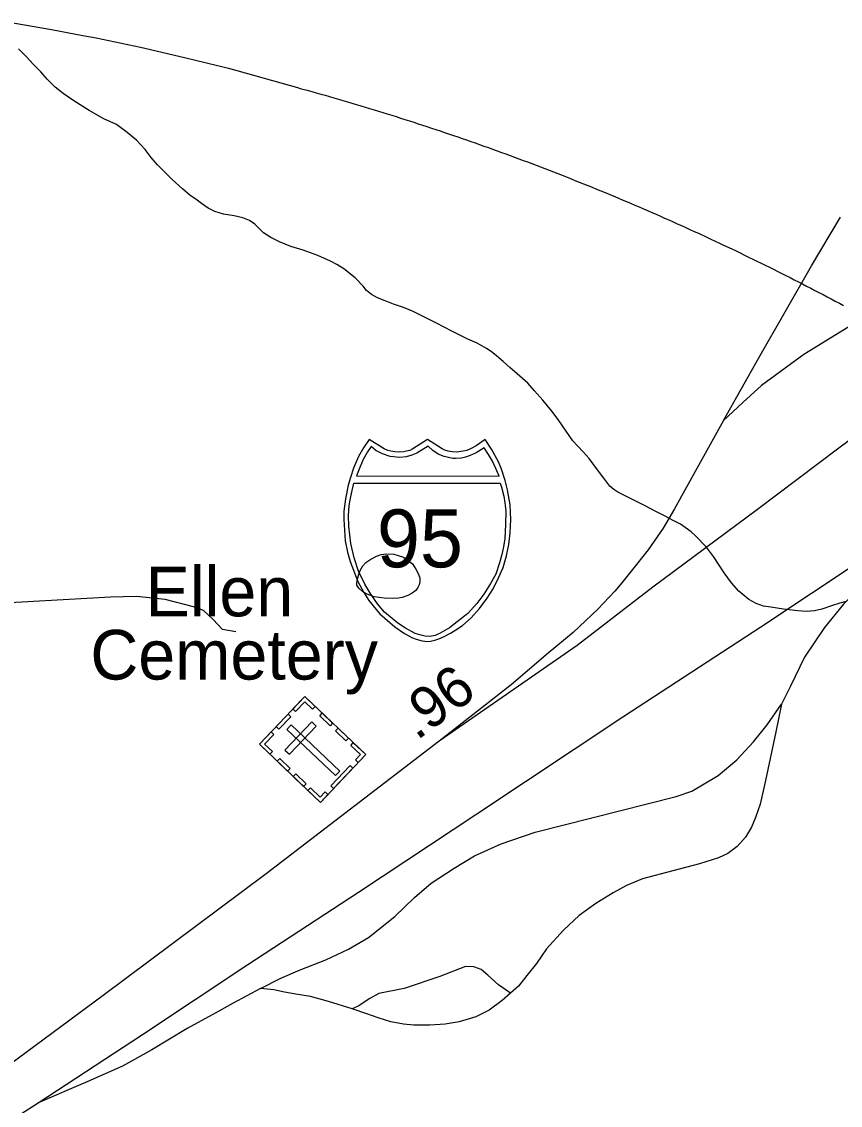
# Model space of a CAD drawing. Extents: x 2220236 to 2384410, y 720751 to 894131.
# Drawn here: x 2339237 to 2341712, y 829567 to 832842 of the extents above; entities that cross this region are included whole.
import ezdxf

# ---------------------------------------------------------------- set-up
doc = ezdxf.new("R2010")
doc.units = 0
doc.layers.add('Default', color=7, linetype='Continuous')

msp = doc.modelspace()

# ---------------------------------------------------------------- linework, layer by layer
at = {"layer": 'Default'}
for points in [[(2339192.8, 832841.5), (2339327.5, 832818.1), (2339422.2, 832799.8), (2339461.8, 832792.2), (2339595.8, 832764.1), (2339729, 832733.5), (2339862, 832700.7), (2340070.8, 832642.3), (2340079.2, 832640), (2340087, 832637.9), (2340100.5, 832634.1), (2340114, 832630.4), (2340127.5, 832626.6), (2340141, 832622.8), (2340154.5, 832619), (2340168, 832615.2), (2340181.2, 832611.3), (2340194.8, 832607.4), (2340208.2, 832603.5), (2340221.8, 832599.6), (2340235, 832595.6), (2340262, 832587.6), (2340275.2, 832583.6), (2340288.8, 832579.5), (2340302.2, 832575.4), (2340315.5, 832571.3), (2340329, 832567.1), (2340342.2, 832563), (2340355.8, 832558.8), (2340369, 832554.6), (2340382.2, 832550.4), (2340395.8, 832546.1), (2340409, 832541.9), (2340422.2, 832537.6), (2340435.8, 832533.2), (2340449, 832528.9), (2340462.2, 832524.5), (2340475.5, 832520.1), (2340488.8, 832515.7), (2340502, 832511.2), (2340515.5, 832506.8), (2340542, 832497.8), (2340555.2, 832493.2), (2340568.5, 832488.7), (2340581.5, 832484.1), (2340594.8, 832479.5), (2340608, 832474.9), (2340621.2, 832470.2), (2340634.5, 832465.6), (2340647.8, 832460.9), (2340660.8, 832456.1), (2340674, 832451.4), (2340687.2, 832446.6), (2340700.2, 832441.8), (2340713.5, 832437), (2340726.5, 832432.2), (2340739.8, 832427.3), (2340752.8, 832422.4), (2340766, 832417.5), (2340779, 832412.6), (2340792.2, 832407.6), (2340805.2, 832402.6), (2340818.2, 832397.6), (2340831.2, 832392.6), (2340844.5, 832387.6), (2340857.5, 832382.5), (2340870.5, 832377.4), (2340896.5, 832367.1), (2340909.5, 832361.9), (2340922.5, 832356.8), (2340935.5, 832351.6), (2340961.5, 832341.1), (2340974.5, 832335.8), (2340987.5, 832330.4), (2341000.5, 832325.1), (2341013.2, 832319.8), (2341039.2, 832309), (2341052, 832303.6), (2341065, 832298.1), (2341077.8, 832292.7), (2341090.8, 832287.2), (2341103.5, 832281.7), (2341116.5, 832276.1), (2341129.2, 832270.6), (2341142.2, 832265), (2341155, 832259.4), (2341167.8, 832253.8), (2341180.5, 832248.1), (2341193.5, 832242.4), (2341206.2, 832236.8), (2341219, 832231), (2341231.8, 832225.2), (2341244.5, 832219.5), (2341257.2, 832213.7), (2341270, 832207.9), (2341282.8, 832202.1), (2341308.2, 832190.3), (2341320.8, 832184.4), (2341333.5, 832178.5), (2341346.2, 832172.6), (2341358.8, 832166.6), (2341384.2, 832154.6), (2341396.8, 832148.6), (2341409.5, 832142.5), (2341422, 832136.4), (2341434.5, 832130.3), (2341447.2, 832124.2), (2341459.8, 832118.1), (2341472.8, 832111.4), (2341485, 832105.7), (2341497.5, 832099.4), (2341510, 832093.2), (2341522.5, 832086.9), (2341535, 832080.7), (2341547.5, 832074.4), (2341560, 832068.1), (2341572.5, 832061.7), (2341585, 832055.3), (2341597.5, 832048.9), (2341609.8, 832042.5), (2341622.2, 832036.1), (2341634.8, 832029.6), (2341647, 832023.1), (2341659.5, 832016.6), (2341672, 832010.1), (2341684.2, 832003.6), (2341696.5, 831997), (2341709, 831990.4), (2341721.2, 831983.8)], [(2339192.8, 832841.5), (2339327.5, 832818.1), (2339422.2, 832799.8), (2339461.8, 832792.2), (2339595.8, 832764.1), (2339729, 832733.5), (2339862, 832700.7), (2340070.8, 832642.3), (2340079.2, 832640), (2340087, 832637.9), (2340100.5, 832634.1), (2340114, 832630.4), (2340127.5, 832626.6), (2340141, 832622.8), (2340154.5, 832619), (2340168, 832615.2), (2340181.2, 832611.3), (2340194.8, 832607.4), (2340208.2, 832603.5), (2340221.8, 832599.6), (2340235, 832595.6), (2340262, 832587.6), (2340275.2, 832583.6), (2340288.8, 832579.5), (2340302.2, 832575.4), (2340315.5, 832571.3), (2340329, 832567.1), (2340342.2, 832563), (2340355.8, 832558.8), (2340369, 832554.6), (2340382.2, 832550.4), (2340395.8, 832546.1), (2340409, 832541.9), (2340422.2, 832537.6), (2340435.8, 832533.2), (2340449, 832528.9), (2340462.2, 832524.5), (2340475.5, 832520.1), (2340488.8, 832515.7), (2340502, 832511.2), (2340515.5, 832506.8), (2340542, 832497.8), (2340555.2, 832493.2), (2340568.5, 832488.7), (2340581.5, 832484.1), (2340594.8, 832479.5), (2340608, 832474.9), (2340621.2, 832470.2), (2340634.5, 832465.6), (2340647.8, 832460.9), (2340660.8, 832456.1), (2340674, 832451.4), (2340687.2, 832446.6), (2340700.2, 832441.8), (2340713.5, 832437), (2340726.5, 832432.2), (2340739.8, 832427.3), (2340752.8, 832422.4), (2340766, 832417.5), (2340779, 832412.6), (2340792.2, 832407.6), (2340805.2, 832402.6), (2340818.2, 832397.6), (2340831.2, 832392.6), (2340844.5, 832387.6), (2340857.5, 832382.5), (2340870.5, 832377.4), (2340896.5, 832367.1), (2340909.5, 832361.9), (2340922.5, 832356.8), (2340935.5, 832351.6), (2340961.5, 832341.1), (2340974.5, 832335.8), (2340987.5, 832330.4), (2341000.5, 832325.1), (2341013.2, 832319.8), (2341039.2, 832309), (2341052, 832303.6), (2341065, 832298.1), (2341077.8, 832292.7), (2341090.8, 832287.2), (2341103.5, 832281.7), (2341116.5, 832276.1), (2341129.2, 832270.6), (2341142.2, 832265), (2341155, 832259.4), (2341167.8, 832253.8), (2341180.5, 832248.1), (2341193.5, 832242.4), (2341206.2, 832236.8), (2341219, 832231), (2341231.8, 832225.2), (2341244.5, 832219.5), (2341257.2, 832213.7), (2341270, 832207.9), (2341282.8, 832202.1), (2341308.2, 832190.3), (2341320.8, 832184.4), (2341333.5, 832178.5), (2341346.2, 832172.6), (2341358.8, 832166.6), (2341384.2, 832154.6), (2341396.8, 832148.6), (2341409.5, 832142.5), (2341422, 832136.4), (2341434.5, 832130.3), (2341447.2, 832124.2), (2341459.8, 832118.1), (2341472.8, 832111.4), (2341485, 832105.7), (2341497.5, 832099.4), (2341510, 832093.2), (2341522.5, 832086.9), (2341535, 832080.7), (2341547.5, 832074.4), (2341560, 832068.1), (2341572.5, 832061.7), (2341585, 832055.3), (2341597.5, 832048.9), (2341609.8, 832042.5), (2341622.2, 832036.1), (2341634.8, 832029.6), (2341647, 832023.1), (2341659.5, 832016.6), (2341672, 832010.1), (2341684.2, 832003.6), (2341696.5, 831997), (2341709, 831990.4), (2341721.2, 831983.8)], [(2340903.4, 831574.4), (2340860.8, 831636), (2340840.3, 831663.7), (2340812, 831698), (2340787.6, 831725.6), (2340767.6, 831749.4), (2340735.3, 831776.9), (2340712.8, 831796.4), (2340692.7, 831814.6), (2340672.3, 831831.8), (2340656.4, 831844.3), (2340642.2, 831853.5), (2340614, 831869.5), (2340585.9, 831882.4), (2340537.6, 831906.7), (2340491, 831930.1), (2340446.8, 831952.9), (2340416.6, 831967.4), (2340388.6, 831978.4), (2340360.7, 831988.1), (2340336.3, 831997.6), (2340312.3, 832007.4), (2340294.8, 832016.6), (2340279.9, 832029.1), (2340269.2, 832041.8), (2340245.5, 832067.1), (2340211.2, 832094.2), (2340190, 832108.1), (2340170.9, 832118.2), (2340132.8, 832134.7), (2340088.5, 832150.9), (2340050.3, 832162.5), (2340016.2, 832175.9), (2339990.1, 832189.6), (2339967.8, 832203.4), (2339955.9, 832215.1), (2339941.5, 832229.3), (2339925.3, 832241.1), (2339905.2, 832249.1), (2339879.1, 832254.6), (2339847, 832259.9), (2339821.1, 832268), (2339801, 832277.7), (2339780.8, 832291.6), (2339763.1, 832305), (2339746.6, 832316.5), (2339722.8, 832336.2), (2339691.8, 832364.4), (2339670.2, 832386.5), (2339647.3, 832409.2), (2339629, 832431.5), (2339610.6, 832455.3), (2339584.5, 832483.1), (2339556, 832506.6), (2339523.8, 832530.5), (2339485.7, 832548), (2339441.3, 832573.1), (2339394.8, 832602.4), (2339362.8, 832624.1), (2339338, 832643.7), (2339314, 832668), (2339294.5, 832689.5), (2339271.5, 832713.2), (2339251.2, 832735.4), (2339227, 832759)], [(2342796.8, 832463.5), (2342650.3, 832361.8), (2342433.3, 832224.9), (2342277.9, 832133), (2342113.8, 832029.4), (2342023.9, 831966.8), (2342010.2, 831957), (2341996.5, 831951.1), (2341986.7, 831949.2), (2341959.4, 831953.1), (2341902.7, 831974.6), (2341887.1, 831978.5), (2341859.7, 831980.5), (2341840.2, 831976.6), (2341812.8, 831966.8), (2341750.3, 831927.7), (2341601.7, 831835.8), (2341473.7, 831741.9), (2341417, 831691.1), (2341358.4, 831636.3)], [(2341358.4, 831636.3), (2341465.9, 831826), (2341624.2, 832103.7), (2341712.1, 832250.3)], [(2342018.2, 831783.5), (2341707.4, 831552.7), (2341461.2, 831366.9), (2341144.6, 831132.3), (2340915.9, 830956.3), (2340499.6, 830666.9), (2339975.8, 830266), (2339483.3, 829898.4), (2338970.3, 829519.8), (2338679.1, 829302.1), (2338475.1, 829150.9), (2338299.2, 829019.2), (2338176.1, 828923.1), (2338103.1, 828862.8), (2338005.5, 828782.4)], [(2341358.4, 831636.3), (2341277.9, 831490.9), (2341210.2, 831369.7), (2341176.3, 831311), (2341130.7, 831245.9), (2341079.9, 831180.7), (2341050.9, 831145.6)], [(2341077.5, 831401), (2341039.4, 831420.1), (2341027.2, 831427.8), (2341015.3, 831437.8), (2340997, 831461.7), (2340974.7, 831491.3), (2340952.2, 831521.6), (2340934, 831541.2), (2340917.8, 831558.6), (2340903.4, 831574.4)], [(2341729.4, 831088.9), (2341709.9, 831083.9), (2341685.6, 831076.3), (2341655.8, 831066.2), (2341634, 831061.1), (2341609.8, 831059.4), (2341583.8, 831060.7), (2341539.6, 831066.4), (2341501.6, 831072.1), (2341479.5, 831075.4), (2341457.5, 831083.4), (2341435.4, 831095), (2341405.1, 831120.6), (2341382.7, 831146), (2341360.5, 831176.3), (2341344, 831201.8), (2341327.9, 831225.8), (2341307.4, 831253.8), (2341273.1, 831289.2), (2341260.9, 831300.2), (2341242.7, 831312.6), (2341228.8, 831322.8), (2341206.7, 831334.1), (2341180.2, 831347.8), (2341154.3, 831361.5), (2341119.8, 831379.1), (2341077.5, 831401)], [(2338008.7, 828665.3), (2338138.3, 828780.6), (2338177.3, 828813), (2338248.4, 828871.9), (2338337, 828937.1), (2338459.5, 829023.1), (2338656.2, 829153.5), (2338908.4, 829323), (2339194.4, 829514.6), (2339286.5, 829574.7), (2339602.5, 829781), (2339921.1, 829992.2), (2340255.3, 830211.2), (2340613, 830447.8), (2341054.7, 830741.2), (2341471, 831013), (2341777.8, 831216.4)], [(2340250.6, 831139.1), (2340250.7, 831145.6), (2340252.5, 831157.2), (2340256.5, 831172.1), (2340260, 831183.1), (2340268, 831197.2), (2340277.7, 831206.8), (2340289.9, 831215.5), (2340310.1, 831226.2), (2340323.7, 831231.7), (2340340, 831233), (2340361.7, 831232.2), (2340375.3, 831228.8), (2340391.6, 831222.9), (2340406.8, 831212.7), (2340418.1, 831202.7), (2340428.9, 831187.4), (2340436, 831173.9), (2340440.4, 831160.9), (2340440.2, 831150.1), (2340438.7, 831139.5), (2340434.4, 831131.8), (2340428.9, 831122.7), (2340418, 831114.7), (2340404.9, 831107), (2340387.4, 831101.3), (2340375.7, 831099.2), (2340359, 831098.5), (2340333, 831099.8), (2340303, 831103.5), (2340281, 831111.7), (2340266.9, 831119.4), (2340256.6, 831129.5), (2340250.6, 831139.1)], [(2341050.9, 831145.6), (2341030.4, 831120.7), (2340978.3, 831065.9), (2340904, 830995.6), (2340828.4, 830933), (2340716.4, 830837.8), (2340499.6, 830666.9)], [(2341767.7, 831128.5), (2341721.6, 831081.6), (2341664.3, 831011.2), (2341603, 830921.2), (2341561.3, 830833.9), (2341534, 830779.1)], [(2339884.4, 830997.5), (2339844.3, 831004.9), (2339816.2, 831034.5), (2339786.5, 831062.4), (2339756.9, 831072.9), (2339670.5, 831095.6), (2339584.2, 831104.3), (2339505.7, 831102.6), (2339165.4, 831083.4), (2338823.5, 831067.6)], [(2339959.4, 829920), (2340020.6, 829951.3), (2340079.2, 829976.1), (2340156.1, 830006.1), (2340225.2, 830038.7), (2340285.1, 830073.9), (2340364.6, 830137.7), (2340424.5, 830195.1), (2340475.3, 830238.1), (2340544.4, 830283.8), (2340605.6, 830320.3), (2340686.4, 830356.8), (2340789.3, 830392), (2341215.4, 830500.2), (2341263, 830515.8), (2341342.4, 830564), (2341398.5, 830611), (2341449.3, 830665.7), (2341491, 830716.6), (2341534, 830779.1)], [(2341534, 830779.1), (2341517, 830695.7), (2341485.8, 830548.4), (2341469.5, 830476.7), (2341455.1, 830436.3), (2341443.4, 830407.6), (2341425.2, 830377.6), (2341400.4, 830348.9), (2341371.7, 830328.1), (2341343.1, 830315), (2341285.8, 830296.8), (2341205, 830275.9), (2341113.8, 830251.2), (2341065.6, 830231.6), (2341025.2, 830209.4), (2340973, 830176.9), (2340922.2, 830140.3), (2340875.3, 830096), (2340823.2, 830040), (2340793.2, 829995.6), (2340763.9, 829959.1), (2340739.2, 829926.5), (2340715.1, 829905.7)], [(2340715.1, 829905.7), (2340678.6, 829930.5), (2340646, 829960.4), (2340626.5, 829977.4), (2340604.3, 829985.2), (2340578.3, 829986.5), (2340501.4, 829956.5), (2340393.2, 829920), (2340316.4, 829904.4), (2340289.7, 829890), (2340254.5, 829866.6), (2340236.2, 829858.8)], [(2339959.4, 829920), (2339876.6, 829875.7), (2339824.1, 829846.8)], [(2340236.2, 829858.8), (2340164.6, 829880.9), (2340109.8, 829895.3), (2340065.5, 829903.1), (2340031.7, 829908.3), (2339999.7, 829916.1), (2339959.4, 829920)], [(2340715.1, 829905.7), (2340689.7, 829883.5), (2340650.6, 829854.8), (2340610.2, 829834), (2340559.4, 829819.6), (2340517.7, 829811.8), (2340470.8, 829809.2), (2340422.6, 829809.2), (2340391.3, 829811.8), (2340353.5, 829819.6), (2340314.4, 829831.4), (2340280.5, 829843.1), (2340236.2, 829858.8)], [(2339824.1, 829846.8), (2339737.2, 829798.8), (2339630.4, 829734.9), (2339541.8, 829685.4), (2339437.5, 829638.4), (2339286.5, 829574.7)]]:
    msp.add_lwpolyline(points, dxfattribs=at)
for points in [[(2340463.7, 830968.7), (2340473.2, 830969.6), (2340485.9, 830972.1), (2340498.3, 830976.1), (2340512.4, 830982.4), (2340533.3, 830993.9), (2340550, 831003.7), (2340569.4, 831016.7), (2340595.5, 831040.4), (2340621.5, 831067.9), (2340644.5, 831098.9), (2340662.8, 831127.9), (2340678.8, 831161.1), (2340692.3, 831192), (2340702.9, 831227.3), (2340710, 831261.5), (2340713.6, 831297.2), (2340715.9, 831336.8), (2340713.3, 831381.3), (2340705.5, 831426.9), (2340698.2, 831455.3), (2340687.2, 831489.2), (2340678.2, 831510.9), (2340657.4, 831549.3), (2340638.6, 831578.9), (2340611.4, 831559.7), (2340593.6, 831550.3), (2340582.8, 831545.4), (2340571.7, 831543.3), (2340551.1, 831540.8), (2340538.3, 831541.3), (2340526.3, 831544), (2340516.2, 831546.2), (2340508, 831550.3), (2340463.7, 831578.9), (2340419.4, 831550.3), (2340410.2, 831546), (2340400.7, 831544), (2340391.5, 831541.5), (2340376.4, 831540.8), (2340364.8, 831541.1), (2340352.9, 831543.3), (2340343.5, 831545.2), (2340333, 831550.3), (2340287.9, 831578.9), (2340270.2, 831553.2), (2340255.7, 831527.8), (2340240.4, 831491.9), (2340230.8, 831464), (2340224, 831441.2), (2340215.7, 831399.2), (2340211.4, 831362.6), (2340210.6, 831336.8), (2340215.3, 831272.3), (2340222.4, 831237.9), (2340229.6, 831210.1), (2340253.5, 831150.1), (2340271.4, 831116.5), (2340286.8, 831092.3), (2340308.4, 831065.2), (2340320.1, 831052.2), (2340364.9, 831013), (2340394.8, 830992.6), (2340418.7, 830979.7), (2340430, 830975.4), (2340447.5, 830970.5)], [(2340293.3, 831558.2), (2340282.3, 831541.2), (2340269.6, 831518.4), (2340259.5, 831494.7), (2340249.1, 831468.6), (2340680.7, 831468.4), (2340670.6, 831490.8), (2340659.9, 831513.4), (2340648.6, 831533.9), (2340634.9, 831553.8), (2340610.7, 831538.6), (2340593.1, 831530.3), (2340578.9, 831525.4), (2340566.9, 831522.7), (2340548.3, 831521.2), (2340540, 831521.7), (2340514.1, 831527.6), (2340496.5, 831534.7), (2340479.8, 831545.9), (2340466.3, 831558.6), (2340432.1, 831537.9), (2340416.9, 831531.2), (2340399.5, 831526.8), (2340380.4, 831524.4), (2340351, 831527.6), (2340327.9, 831535.5), (2340308, 831545.9)], [(2340683.2, 831447.1), (2340687.9, 831434.9), (2340694.2, 831407.9), (2340697.6, 831387), (2340701, 831363.1), (2340699.8, 831321.9), (2340697.8, 831279.3), (2340693.9, 831254.1), (2340688.7, 831231.2), (2340681.5, 831205.7), (2340670, 831171.9), (2340654.1, 831143.3), (2340634.2, 831111.4), (2340612.7, 831083.6), (2340603.4, 831072), (2340585.7, 831053.3), (2340553.4, 831027.5), (2340529.9, 831009.9), (2340501.7, 830993.2), (2340487.4, 830986.9), (2340470.8, 830983.4), (2340457.1, 830984.3), (2340440.4, 830988.8), (2340427, 830992.4), (2340397.6, 831008.4), (2340373.7, 831024.3), (2340333.9, 831056.9), (2340312.5, 831082), (2340292.4, 831111.4), (2340274.6, 831141.5), (2340255.5, 831181.2), (2340242, 831221.1), (2340232.2, 831264.2), (2340225.6, 831316.8), (2340224.9, 831348.9), (2340226.9, 831379.7), (2340229.8, 831395.9), (2340233.7, 831415.9), (2340241.6, 831446.9)], [(2339955.6, 830657.7), (2340092.6, 830802.1), (2340277.3, 830626.7), (2340140.2, 830482.4)], [(2340124.1, 830772.3), (2340116.3, 830764), (2340093, 830786.2), (2340065.1, 830756.8), (2340057, 830764.5), (2340092.7, 830802.1)], [(2340006.6, 830711.4), (2340042.3, 830749), (2340050.5, 830741.1), (2340014.8, 830703.6)], [(2340033, 830640.4), (2340046.5, 830627.6), (2340127.6, 830713), (2340114.1, 830725.8)], [(2340169.3, 830713.7), (2340137.9, 830743.5), (2340145.7, 830751.8), (2340177.1, 830721.9)], [(2339987, 830627.9), (2339994.8, 830636.1), (2339971.4, 830658.3), (2339999.4, 830687.7), (2339991.3, 830695.3), (2339955.6, 830657.7)], [(2340051.9, 830716.6), (2340039, 830703), (2340186.1, 830563.4), (2340198.9, 830576.9)], [(2340217, 830668.3), (2340185.6, 830698.1), (2340193.5, 830706.3), (2340224.9, 830676.5)], [(2340254.5, 830602.7), (2340246.1, 830610.6), (2340261.3, 830626.6), (2340232, 830654.4), (2340239.6, 830662.5), (2340277.3, 830626.7)], [(2340040.7, 830576.8), (2340009.3, 830606.6), (2340017.1, 830614.9), (2340048.6, 830585.1)], [(2340171.4, 830531.9), (2340229.9, 830593.5), (2340238.1, 830585.6), (2340179.7, 830524.1)], [(2340089.4, 830530.5), (2340058, 830560.3), (2340065.9, 830568.6), (2340097.3, 830538.8)], [(2340162.9, 830506.4), (2340154.6, 830514.3), (2340139.5, 830498.3), (2340110.1, 830526.2), (2340102.5, 830518.1), (2340140.1, 830482.4)]]:
    msp.add_lwpolyline(points, close=True, dxfattribs=at)

# ---------------------------------------------------------------- texts
for s, height, p in [('95', 175, (2340310.8, 831192.5)), ('   Ellen', 150, (2339444.7, 831044.5)), ('Cemetery', 150, (2339444.7, 830853.5))]:
    msp.add_text(s, height=height, dxfattribs=at).set_placement(p)
msp.add_text('.96', height=125, rotation=36.7384, dxfattribs=at).set_placement((2340431.4, 830667.6))

doc.saveas('drawing.dxf')
